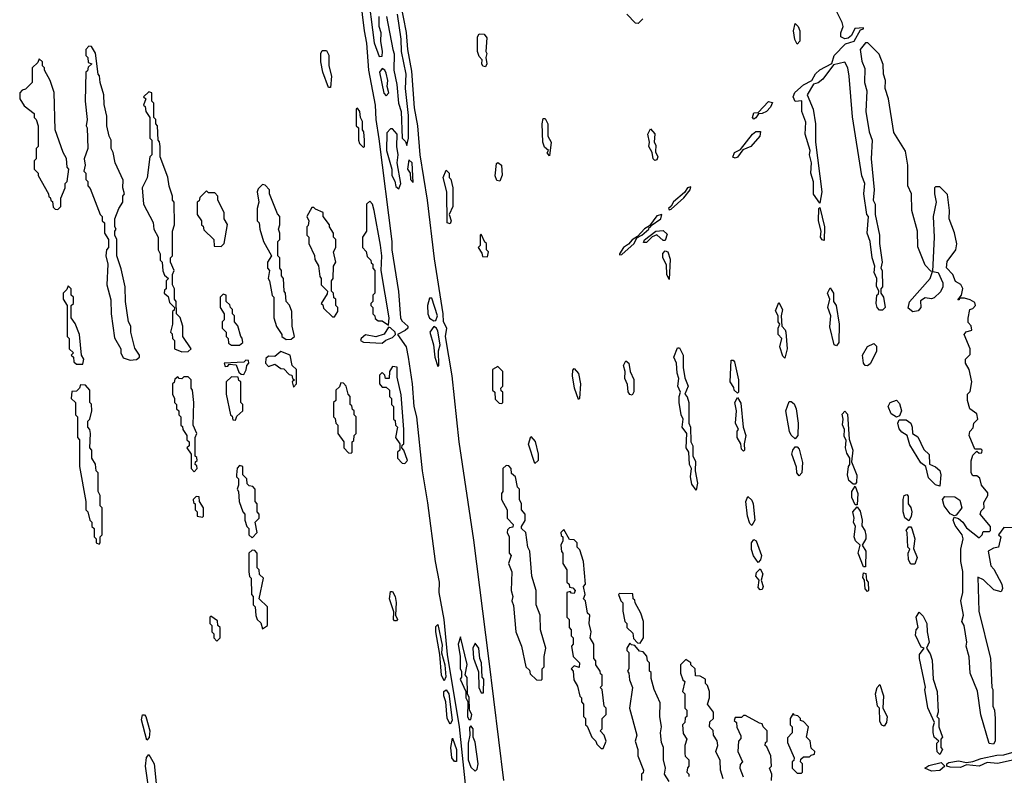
# Model space of a CAD drawing. Extents: x 2737310 to 2869991, y 870230 to 1012730.
# Tile 312 of 479: x 2789090 to 2793858, y 954080 to 957739. Entities that reach past the tile are written whole.
import ezdxf

# ---------------------------------------------------------------- set-up
doc = ezdxf.new("R2010")
doc.units = 0

msp = doc.modelspace()

# ---------------------------------------------------------------- linework, layer by layer
at = {"layer": '0CON02XD'}
for points in [[(2790708.6, 958095), (2790758, 957685), (2790770, 957625), (2790778.6, 957495), (2790811.4, 957325), (2790814.3, 957255), (2790828.6, 957161.4), (2790891.9, 956665), (2790892.5, 956625), (2790923.4, 956423.4), (2790934.6, 956294.6), (2790940.4, 956280.4), (2790970, 956255), (2790969.4, 956245), (2790956.9, 956233.1), (2790920, 956215), (2790961.2, 956155), (2790971.4, 956105), (2790990, 955975), (2790998, 955865), (2791011.4, 955815), (2791039.2, 955555), (2791065, 955400), (2791101.4, 955115), (2791120.8, 955015), (2791119.2, 954965), (2791142.9, 954835), (2791160.6, 954665), (2791217.5, 954315), (2791254.2, 953975)], [(2790773, 957893), (2790807, 957627), (2790830.7, 957560.7), (2790845, 957562.5), (2790847.5, 957585), (2790838.8, 957635), (2790840, 957675), (2790831.2, 957705), (2790831.2, 957755)], [(2791434.3, 954054.3), (2791360.8, 954645), (2791288.8, 955218.8), (2791218, 955695), (2791183.8, 956015), (2791152.5, 956205), (2791158.8, 956245), (2791141.9, 956275), (2791140.8, 956315), (2791098.8, 956581.2), (2791064.2, 956865), (2791029.2, 957085), (2791018, 957225), (2791001.7, 957311.7), (2790988.8, 957488.8), (2790969.2, 957595), (2790963.6, 957676.4), (2790934.3, 957825)], [(2790866, 957755), (2790896, 957595), (2790902.9, 957572.9), (2790900.8, 957495), (2790916.2, 957425), (2790924.1, 957334.1), (2790936.7, 957295), (2790942.5, 957165), (2790958.3, 957148.3), (2790965, 957130)], [(2790965, 957130), (2790972.5, 957165), (2790973.3, 957275), (2790958.8, 957405), (2790961.4, 957475), (2790938, 957585), (2790936.9, 957645), (2790920, 957765)], [(2792085, 957720), (2792071.7, 957721.7), (2792030, 957765)], [(2793898.3, 955278.3), (2793855, 955280), (2793830, 955245), (2793840, 955235), (2793830, 955185), (2793805, 955180), (2793780, 955165), (2793792, 955095), (2793807.5, 955077.5), (2793845.8, 955005.8), (2793848.8, 954985), (2793841.7, 954968.3), (2793807.5, 954977.5), (2793756.4, 955026.4), (2793730, 955040), (2793734, 954875), (2793790, 954645), (2793797.5, 954505), (2793802.5, 954495), (2793802.5, 954415), (2793810, 954395), (2793812.5, 954355), (2793812.5, 954245), (2793805, 954230), (2793783.6, 954233.6), (2793743.6, 954373.6), (2793727, 954487), (2793692.5, 954575), (2793687, 954653), (2793673.3, 954705), (2793676.7, 954725), (2793662.5, 954805), (2793652.5, 954825), (2793660, 954855), (2793647.5, 954925), (2793656.7, 954965), (2793656.7, 955066.7), (2793646.7, 955115), (2793646.2, 955175), (2793658.8, 955225), (2793653.3, 955245), (2793619.5, 955289.5), (2793610, 955315), (2793615, 955330), (2793635, 955324), (2793656.2, 955306.2), (2793675, 955278), (2793735, 955230), (2793750, 955245), (2793755, 955260), (2793785, 955260), (2793790, 955265), (2793790, 955285), (2793740, 955345), (2793745, 955360), (2793760, 955375), (2793758.3, 955401.7), (2793777.5, 955435), (2793777, 955447), (2793747.5, 955485), (2793738.3, 955518.3), (2793725, 955530), (2793705, 955530), (2793697.5, 955545), (2793697, 955603), (2793705, 955630), (2793725, 955650), (2793735, 955640), (2793748.3, 955641.7), (2793750, 955655), (2793745, 955660), (2793715, 955660), (2793687.5, 955725), (2793690, 955745), (2793707, 955763), (2793710, 955785), (2793730, 955805), (2793725, 955830), (2793690, 955855), (2793680, 955895), (2793680, 955925), (2793691.7, 955938.3), (2793700, 955985), (2793687.5, 956045), (2793670, 956075), (2793670, 956095), (2793691.7, 956118.3), (2793692.5, 956145), (2793662.5, 956215), (2793673, 956227), (2793700, 956235), (2793697, 956257), (2793683, 956273), (2793683, 956293), (2793690, 956335), (2793705, 956340), (2793717.5, 956355), (2793715, 956370), (2793691.7, 956381.7), (2793665, 956390), (2793640, 956390), (2793638.3, 956381.7), (2793631.7, 956381.7), (2793650, 956405), (2793657, 956437), (2793646.4, 956456.4), (2793621.7, 956471.7), (2793608.8, 956505), (2793577.5, 956537.5), (2793581.4, 956568.6), (2793622.5, 956625), (2793627, 956653), (2793617, 956707), (2793590, 956775), (2793592.5, 956815), (2793581.7, 956891.7), (2793545, 956930), (2793525, 956930), (2793520, 956925), (2793520, 956895), (2793527.5, 956855), (2793512.5, 956785), (2793517.5, 956685), (2793510, 956520), (2793537.5, 956515), (2793560, 956465), (2793560, 956445), (2793549.2, 956420.8), (2793518.3, 956391.7), (2793505, 956386.7), (2793475, 956391.2), (2793452.4, 956377.6), (2793452.9, 956345), (2793440.9, 956329.1), (2793414.2, 956324.2), (2793391.4, 956341.4), (2793397.8, 956372.2), (2793498.8, 956485), (2793510, 956520), (2793501.7, 956521.7), (2793475, 956550), (2793438.3, 956638.3), (2793436.7, 956715), (2793410, 956815), (2793407.5, 956895), (2793390, 956935), (2793390, 957035), (2793378.3, 957101.7), (2793323, 957193), (2793297.5, 957355), (2793280, 957405), (2793282.5, 957445), (2793272.5, 957475), (2793271.7, 957521.7), (2793251.7, 957571.7), (2793197, 957627), (2793185, 957627.5), (2793160, 957595), (2793168.3, 957538.3), (2793181.7, 957501.7), (2793180, 957435), (2793192.5, 957395), (2793187.5, 957295), (2793202.5, 957195), (2793217.5, 957155), (2793213.3, 957065), (2793226.7, 956915), (2793222.5, 956865), (2793232.5, 956845), (2793232.5, 956795), (2793253.8, 956695), (2793252.5, 956655), (2793266.7, 956565), (2793260, 956535), (2793266.7, 956525), (2793267.5, 956445), (2793260, 956435), (2793260, 956415), (2793272.5, 956395), (2793280, 956345), (2793267, 956333), (2793253, 956333), (2793242.5, 956345), (2793237.5, 956365), (2793240, 956405), (2793248.3, 956411.7), (2793250, 956425), (2793238.3, 956448.3), (2793240, 956485), (2793227.5, 956515), (2793230, 956545), (2793217.5, 956585), (2793207.5, 956665), (2793193.3, 956705), (2793200, 956785), (2793192.5, 956795), (2793177.5, 956895), (2793182.5, 956945), (2793167, 956983), (2793121.7, 957268.3), (2793106.1, 957466.1), (2793100, 957505), (2793085, 957532.5), (2793030, 957520), (2792979.3, 957450.7), (2792957, 957433), (2792934, 957426), (2792903.3, 957375), (2792932.5, 957305), (2792942.5, 957235), (2792943.3, 957145), (2792973.3, 956905), (2792965, 956850), (2792934.1, 956894.1), (2792933, 956953), (2792920, 956995), (2792923.3, 957045), (2792913.8, 957085), (2792916.7, 957105), (2792893.8, 957185), (2792897, 957243), (2792877.5, 957295), (2792876.4, 957346.4), (2792845, 957343.3), (2792834.4, 957365), (2792843.9, 957386.1), (2792885, 957423.1), (2792925.9, 957444.1), (2792943.1, 957476.9), (2792963.6, 957496.4), (2793023, 957527), (2793034.4, 957565.6), (2793088.9, 957621.1), (2793130, 957635), (2793160.7, 957689.3), (2793176.1, 957693.9), (2793175, 957700), (2793134, 957696), (2793118.1, 957661.9), (2793101.1, 957648.9), (2793085, 957645.7), (2793066.7, 957655), (2793065.8, 957675), (2793076.7, 957705), (2793072.5, 957725), (2793045, 957780)], [(2792107, 957743), (2792085, 957720)], [(2792855, 957620), (2792843, 957643), (2792837.5, 957685), (2792845, 957720), (2792860, 957705), (2792866.7, 957685), (2792867.5, 957635), (2792855, 957620)], [(2791345, 957510), (2791333, 957513), (2791327.5, 957525), (2791330, 957545), (2791315, 957560), (2791307.5, 957585), (2791307.5, 957655), (2791315, 957670), (2791338.3, 957668.3), (2791351.7, 957651.7), (2791347.5, 957585), (2791352.5, 957575), (2791347.5, 957555), (2791352.5, 957525), (2791345, 957510)], [(2789625, 956090), (2789653.6, 956093.6), (2789655, 956093.8), (2789670, 956105), (2789670, 956115), (2789648.3, 956148.3), (2789627.5, 956225), (2789627.5, 956255), (2789617.5, 956275), (2789602.5, 956375), (2789600, 956445), (2789581.7, 956531.7), (2789560, 956595), (2789560, 956675), (2789550, 956695), (2789550, 956715), (2789557.5, 956725), (2789550, 956735), (2789550, 956775), (2789570, 956825), (2789590, 956855), (2789590, 956885), (2789597.5, 956895), (2789590, 956925), (2789591.7, 956961.7), (2789552.5, 957045), (2789542.5, 957095), (2789532.5, 957115), (2789532.5, 957155), (2789522.5, 957175), (2789512.5, 957225), (2789511.7, 957271.7), (2789498.3, 957328.3), (2789497.5, 957375), (2789480, 957435), (2789477, 957467), (2789470, 957475), (2789457, 957577), (2789438.3, 957608.3), (2789425, 957610), (2789410, 957595), (2789410, 957565), (2789420, 957555), (2789421.7, 957531.7), (2789440, 957525), (2789421.7, 957508.3), (2789418.3, 957491.7), (2789410, 957485), (2789407.5, 957345), (2789417.5, 957255), (2789412.5, 957225), (2789417.5, 957215), (2789420, 957115), (2789402.5, 957065), (2789407.5, 957035), (2789400, 957005), (2789410, 956995), (2789410, 956965), (2789420, 956955), (2789420, 956935), (2789431.7, 956921.7), (2789480, 956795), (2789490, 956785), (2789490, 956765), (2789500, 956755), (2789500, 956705), (2789520, 956675), (2789520, 956635), (2789510, 956625), (2789507.5, 956595), (2789517.5, 956555), (2789512.5, 956455), (2789531.7, 956381.7), (2789532.5, 956315), (2789548.3, 956198.3), (2789580, 956145), (2789580, 956125), (2789590.7, 956100.7), (2789625, 956090)], [(2790595, 957410), (2790585, 957410), (2790557.5, 957485), (2790547.5, 957535), (2790547.5, 957575), (2790555, 957590), (2790575, 957590), (2790586.4, 957566.4), (2790587.5, 957515), (2790600, 957465), (2790595, 957410)], [(2789275, 956820), (2789290, 956835), (2789290, 956875), (2789310, 956925), (2789310, 956945), (2789320, 956955), (2789327.5, 957015), (2789320, 957025), (2789317, 957067), (2789300, 957095), (2789262.5, 957205), (2789257, 957387), (2789237.5, 957445), (2789210, 957495), (2789210, 957505), (2789200, 957515), (2789200, 957535), (2789185, 957550), (2789178.3, 957531.7), (2789150, 957505), (2789150, 957435), (2789118.3, 957401.7), (2789101.7, 957398.3), (2789090, 957385), (2789090, 957355), (2789111.7, 957321.7), (2789160, 957285), (2789160, 957265), (2789170, 957255), (2789180, 957225), (2789180, 957125), (2789170, 957115), (2789170, 957065), (2789160, 957055), (2789160, 957015), (2789180, 956995), (2789180, 956985), (2789230, 956895), (2789231.7, 956881.7), (2789238.3, 956878.3), (2789241.7, 956861.7), (2789248.3, 956858.3), (2789251.7, 956831.7), (2789261.7, 956821.7), (2789275, 956820)], [(2790865, 957370), (2790876.7, 957385), (2790870, 957415), (2790873.3, 957445), (2790865, 957480), (2790857.5, 957495), (2790845, 957502.5), (2790832.5, 957485), (2790853.6, 957383.6), (2790865, 957370)], [(2789875, 956130), (2789905, 956132.5), (2789920, 956145), (2789880, 956205), (2789880, 956255), (2789867, 956297), (2789850, 956315), (2789847.5, 956375), (2789840, 956385), (2789840, 956435), (2789830, 956455), (2789830, 956505), (2789837.5, 956525), (2789820, 956565), (2789820, 956585), (2789830, 956595), (2789830, 956715), (2789840, 956745), (2789837.5, 956855), (2789830, 956865), (2789830, 956885), (2789813, 956933), (2789807, 956977), (2789770, 957075), (2789770, 957125), (2789767, 957147), (2789760, 957155), (2789757.5, 957225), (2789750, 957235), (2789750, 957255), (2789740, 957265), (2789740, 957335), (2789730, 957345), (2789730, 957385), (2789715, 957390), (2789690, 957365), (2789700, 957355), (2789690, 957325), (2789698.3, 957318.3), (2789700, 957295), (2789720, 957265), (2789720, 957165), (2789730, 957155), (2789730, 957085), (2789720, 957075), (2789707, 956973), (2789682.5, 956925), (2789690, 956845), (2789737, 956757), (2789740, 956725), (2789760, 956685), (2789760, 956625), (2789770, 956605), (2789770, 956575), (2789780, 956565), (2789783, 956523), (2789791.7, 956501.7), (2789810, 956485), (2789800, 956475), (2789800, 956435), (2789791.7, 956428.3), (2789790, 956415), (2789808.3, 956398.3), (2789815, 956370), (2789840, 956345), (2789838.3, 956331.7), (2789830, 956325), (2789830, 956265), (2789820, 956225), (2789828.3, 956218.3), (2789830, 956195), (2789840, 956185), (2789840, 956145), (2789875, 956130)], [(2792645, 957257.5), (2792637.5, 957265), (2792645, 957287.5), (2792665, 957290), (2792715, 957342), (2792735, 957337.5), (2792725.7, 957315), (2792705.8, 957295), (2792685, 957284.3), (2792667, 957283), (2792655, 957263.3), (2792645, 957257.5)], [(2790755, 957120), (2790760, 957125), (2790760, 957155), (2790756.7, 957195), (2790750, 957205), (2790750, 957245), (2790740, 957265), (2790737.5, 957295), (2790725, 957310), (2790720, 957305), (2790720, 957225), (2790730, 957215), (2790730, 957155), (2790735, 957140), (2790755, 957120)], [(2791655, 957080), (2791643.6, 957093.6), (2791650, 957105), (2791631.7, 957121.7), (2791623.3, 957145), (2791620, 957235), (2791625, 957260), (2791635, 957260), (2791647.5, 957235), (2791647.5, 957175), (2791663.8, 957145), (2791655, 957080)], [(2790925, 956920), (2790936.2, 956945), (2790917.5, 957045), (2790923.3, 957085), (2790916.7, 957125), (2790917.5, 957185), (2790895, 957210), (2790885, 957210), (2790868.3, 957191.7), (2790866.7, 957105), (2790892.5, 957015), (2790892.5, 956985), (2790907, 956957), (2790911.2, 956931.2), (2790925, 956920)], [(2792165, 957057.5), (2792157.5, 957065), (2792152.5, 957095), (2792136.2, 957125), (2792140, 957145), (2792131.2, 957185), (2792145, 957210), (2792165.8, 957185.8), (2792162.5, 957145), (2792170.7, 957130.7), (2792168.3, 957098.3), (2792180, 957075), (2792175, 957060), (2792165, 957057.5)], [(2792555, 957068.8), (2792543, 957073), (2792550.8, 957095), (2792580, 957110), (2792637.5, 957185), (2792655, 957196.7), (2792677.7, 957197.7), (2792673.8, 957175), (2792630, 957125), (2792590.7, 957109.3), (2792565, 957073.8), (2792555, 957068.8)], [(2790995, 956950), (2790990, 957045), (2790975, 957060), (2790967.5, 957015), (2790980, 956995), (2790982.5, 956965), (2790995, 956950)], [(2791415, 956957.5), (2791400.7, 956960.7), (2791392.3, 956982.3), (2791398.3, 957041.7), (2791405, 957047.5), (2791422.5, 957035), (2791426.4, 956986.4), (2791415, 956957.5)], [(2791175, 956750), (2791160, 956755), (2791157.5, 956905), (2791140, 956975), (2791155, 957010), (2791170, 956995), (2791170, 956975), (2791177, 956967), (2791186.7, 956925), (2791187.5, 956835), (2791170, 956795), (2791180, 956765), (2791175, 956750)], [(2790380.7, 956190.7), (2790405, 956192.5), (2790420, 956205), (2790410, 956255), (2790407.5, 956325), (2790397, 956357), (2790380, 956375), (2790377.5, 956415), (2790370, 956425), (2790367.5, 956485), (2790358.3, 956498.3), (2790357.5, 956525), (2790350, 956535), (2790350, 956585), (2790340, 956595), (2790340, 956665), (2790350, 956675), (2790350, 956705), (2790342.5, 956725), (2790350, 956745), (2790350, 956785), (2790338.3, 956798.3), (2790300, 956895), (2790300, 956915), (2790278.3, 956938.3), (2790265, 956940), (2790245, 956920), (2790240, 956905), (2790247.5, 956855), (2790240, 956825), (2790240, 956765), (2790250, 956755), (2790252.5, 956725), (2790270, 956665), (2790310, 956595), (2790290, 956565), (2790290, 956535), (2790300, 956525), (2790292.5, 956485), (2790300, 956475), (2790313, 956403), (2790320, 956395), (2790320, 956295), (2790333, 956253), (2790360, 956215), (2790360, 956205), (2790380.7, 956190.7)], [(2790065, 956640), (2790080, 956655), (2790097, 956747), (2790080, 956775), (2790080, 956805), (2790050, 956865), (2790050, 956885), (2790035, 956900), (2790005, 956900), (2789995, 956910), (2789961.7, 956878.3), (2789958.3, 956861.7), (2789950, 956855), (2789950, 956795), (2789970, 956765), (2789970, 956745), (2789978.3, 956738.3), (2789981.7, 956721.7), (2790030, 956675), (2790031.7, 956641.7), (2790065, 956640)], [(2792235, 956817.5), (2792245, 956821.2), (2792305, 956876.7), (2792336.2, 956915), (2792340, 956930), (2792323.8, 956925), (2792308.3, 956901.7), (2792255, 956856.7), (2792244.3, 956835.7), (2792231.2, 956825), (2792235, 956817.5)], [(2790875, 956260), (2790878.8, 956295), (2790840, 956525), (2790843.3, 956595), (2790837.3, 956647.3), (2790806.2, 956815), (2790797.5, 956845), (2790785, 956860), (2790770, 956845), (2790770, 956715), (2790750, 956685), (2790750, 956635), (2790767, 956617), (2790771.7, 956591.7), (2790790, 956575), (2790791.7, 956561.7), (2790800, 956555), (2790800, 956535), (2790810, 956525), (2790810, 956415), (2790800, 956405), (2790800, 956375), (2790790, 956365), (2790790, 956355), (2790800, 956345), (2790800, 956315), (2790810, 956305), (2790811.7, 956291.7), (2790825, 956280), (2790845, 956280), (2790875, 956260)], [(2790615, 956300), (2790630, 956325), (2790630, 956345), (2790620, 956355), (2790620, 956385), (2790611.7, 956391.7), (2790610, 956415), (2790600, 956425), (2790600, 956475), (2790607.5, 956485), (2790610, 956545), (2790620, 956565), (2790610, 956615), (2790620, 956635), (2790620, 956675), (2790610, 956685), (2790610, 956705), (2790590, 956735), (2790590, 956745), (2790560, 956785), (2790560, 956805), (2790521.7, 956821.7), (2790515, 956830), (2790505, 956830), (2790480, 956785), (2790490, 956765), (2790487, 956743), (2790480, 956735), (2790480, 956695), (2790490, 956685), (2790490, 956655), (2790517, 956597), (2790518.3, 956578.3), (2790537, 956547), (2790542.5, 956495), (2790550, 956485), (2790550, 956455), (2790580, 956425), (2790578.3, 956411.7), (2790550, 956365), (2790558.3, 956358.3), (2790561.7, 956341.7), (2790605, 956300), (2790615, 956300)], [(2791995, 956600), (2792005, 956601.2), (2792066, 956655), (2792077.5, 956682.5), (2792102.5, 956695), (2792136.2, 956725), (2792137.5, 956732.5), (2792146.2, 956735), (2792147.5, 956742.5), (2792195, 956774), (2792200, 956795), (2792175, 956788.8), (2792140, 956740), (2792115, 956725.8), (2792081.7, 956688.3), (2792055, 956673.3), (2792038.3, 956651.7), (2792013.8, 956635), (2791994, 956605), (2791995, 956600)], [(2792985, 956670), (2792975, 956672.5), (2792967.5, 956685), (2792970, 956715), (2792957.5, 956765), (2792960, 956825), (2792965, 956830), (2792986.7, 956735), (2792985, 956670)], [(2791355, 956590), (2791360, 956615), (2791350, 956625), (2791350, 956655), (2791341.7, 956661.7), (2791325, 956700), (2791320, 956695), (2791320, 956645), (2791310, 956635), (2791328.3, 956608.3), (2791331.7, 956591.7), (2791355, 956590)], [(2792125, 956660), (2792110.7, 956660.7), (2792115, 956672.5), (2792170, 956715), (2792205, 956717.5), (2792225, 956700), (2792215, 956670), (2792205, 956670), (2792175, 956697.5), (2792153, 956687), (2792125, 956660)], [(2792235, 956480), (2792223.3, 956505), (2792221.7, 956551.7), (2792203.8, 956585), (2792203.6, 956606.4), (2792215, 956620), (2792227.5, 956615), (2792239.5, 956579.5), (2792235, 956480)], [(2789395, 956070), (2789400, 956095), (2789390, 956115), (2789380, 956215), (2789358.3, 956268.3), (2789340, 956295), (2789340, 956355), (2789350, 956365), (2789350, 956395), (2789340, 956405), (2789340, 956435), (2789325, 956450), (2789318.3, 956431.7), (2789300, 956415), (2789300, 956385), (2789320, 956355), (2789320, 956205), (2789330, 956195), (2789330, 956145), (2789350, 956125), (2789340, 956115), (2789350, 956105), (2789351.7, 956081.7), (2789365, 956070), (2789395, 956070)], [(2790115, 956162.5), (2790155, 956163.3), (2790170, 956175), (2790167, 956197), (2790160, 956205), (2790147, 956257), (2790130, 956275), (2790130, 956305), (2790120, 956315), (2790120, 956335), (2790110, 956345), (2790108.3, 956358.3), (2790090, 956375), (2790090, 956405), (2790075, 956410), (2790060, 956395), (2790060, 956345), (2790080, 956315), (2790080, 956285), (2790070, 956275), (2790070, 956245), (2790090, 956225), (2790090, 956205), (2790100, 956195), (2790101.7, 956171.7), (2790115, 956162.5)], [(2793045, 956160), (2793033.3, 956165), (2793012.3, 956252.3), (2793017.5, 956305), (2793003.3, 956345), (2793012.5, 956385), (2793001.2, 956415), (2793015, 956440), (2793030, 956415), (2793030, 956375), (2793043.3, 956355), (2793057.5, 956265), (2793056.7, 956175), (2793045, 956160)], [(2791095, 956280), (2791105, 956282.5), (2791113.3, 956305), (2791085, 956390), (2791075, 956390), (2791063.8, 956355), (2791066.7, 956315), (2791074.1, 956294.1), (2791095, 956280)], [(2792795, 956100), (2792785, 956110), (2792771.2, 956155), (2792780, 956195), (2792762.5, 956215), (2792762.5, 956245), (2792770, 956265), (2792762.5, 956275), (2792762.5, 956305), (2792749.3, 956329.3), (2792765, 956370), (2792783.3, 956335), (2792777.5, 956305), (2792780, 956255), (2792797, 956237), (2792800, 956225), (2792806.2, 956145), (2792795, 956100)], [(2790845, 956172.5), (2790863, 956187), (2790895, 956200), (2790910, 956215), (2790907.5, 956225), (2790885, 956247.5), (2790875, 956250), (2790855, 956216.7), (2790815, 956202.5), (2790765, 956213.3), (2790743.3, 956195), (2790740, 956185), (2790755, 956177.5), (2790845, 956172.5)], [(2791115, 956060), (2791120, 956065), (2791117.5, 956135), (2791126, 956165), (2791115, 956230), (2791107.5, 956245), (2791095, 956252.5), (2791076.7, 956225), (2791093.3, 956165), (2791100, 956105), (2791115, 956060)], [(2793195, 956062), (2793184.4, 956064.4), (2793176, 956075), (2793171.4, 956115), (2793194.4, 956155.6), (2793225, 956171.2), (2793238.3, 956158.3), (2793237.9, 956132.1), (2793208.3, 956071.7), (2793195, 956062)], [(2790415, 955960), (2790430, 955975), (2790430, 956045), (2790410, 956065), (2790400, 956115), (2790355, 956132.5), (2790325, 956107.5), (2790295, 956110), (2790281.7, 956098.3), (2790280, 956075), (2790295, 956060), (2790325, 956070), (2790355, 956050), (2790368.3, 956048.3), (2790395, 956020), (2790408.3, 956018.3), (2790411.7, 956001.7), (2790420, 955995), (2790410, 955985), (2790415, 955960)], [(2792365, 955460), (2792345, 955490), (2792337.5, 955525), (2792342.5, 955565), (2792332.5, 955585), (2792330, 955645), (2792317.5, 955665), (2792320, 955735), (2792297.5, 955765), (2792302.5, 955805), (2792292.5, 955825), (2792282.5, 955885), (2792282.5, 955915), (2792290, 955935), (2792277.5, 955965), (2792281.7, 956001.7), (2792273, 956027), (2792270, 956075), (2792257.5, 956105), (2792275, 956150), (2792285, 956150), (2792302.5, 956115), (2792302.5, 956055), (2792310, 956005), (2792326.7, 955965), (2792310, 955925), (2792322.5, 955912.5), (2792330, 955885), (2792330, 955785), (2792337.5, 955765), (2792340, 955695), (2792350, 955675), (2792350, 955625), (2792361.7, 955601.7), (2792360, 955555), (2792372.5, 955495), (2792365, 955460)], [(2790175, 956020), (2790187, 956043), (2790190, 956065), (2790200, 956075), (2790198.3, 956088.3), (2790185, 956090), (2790175, 956080), (2790080, 956075), (2790085, 956060), (2790098.3, 956061.7), (2790105, 956070), (2790138.3, 956068.3), (2790151.7, 956031.7), (2790161.7, 956021.7), (2790175, 956020)], [(2792055, 955920), (2792043.6, 955923.6), (2792036.4, 955936.4), (2792033, 955973), (2792020.7, 956000.7), (2792022.5, 956035), (2792013.3, 956065), (2792025, 956087.5), (2792040, 956075), (2792046.7, 956035), (2792063, 955997), (2792063, 955937), (2792055, 955920)], [(2792565, 955930), (2792550, 955945), (2792548.3, 955958.3), (2792530, 955985), (2792535, 956090), (2792545, 956090), (2792551.7, 956081.7), (2792571.2, 955995), (2792570, 955935), (2792565, 955930)], [(2790955, 955590), (2790967.5, 955605), (2790950, 955655), (2790940, 955665), (2790941.7, 955678.3), (2790950, 955685), (2790950, 955755), (2790937, 955923), (2790918.3, 956008.3), (2790917, 956057), (2790895, 956060), (2790880, 956035), (2790878.3, 956001.7), (2790861.7, 956001.7), (2790858.3, 956018.3), (2790845, 956030), (2790831.7, 956018.3), (2790832.5, 955975), (2790845, 955960), (2790865, 955960), (2790880, 955945), (2790880, 955915), (2790890, 955905), (2790890, 955875), (2790900, 955865), (2790900, 955805), (2790908.3, 955798.3), (2790910, 955775), (2790920, 955765), (2790910, 955715), (2790930, 955685), (2790930, 955655), (2790920, 955645), (2790920, 955615), (2790941.7, 955591.7), (2790955, 955590)], [(2791425, 955880), (2791430, 955885), (2791430, 955935), (2791421.7, 955941.7), (2791420, 955955), (2791430, 955965), (2791430, 956035), (2791405, 956060), (2791380, 956045), (2791380, 955945), (2791390, 955935), (2791391.7, 955901.7), (2791411.7, 955881.7), (2791425, 955880)], [(2791795, 955900), (2791776.7, 955955), (2791766.7, 956015), (2791768.3, 956041.7), (2791775, 956050), (2791795.9, 956025.9), (2791806.2, 955975), (2791800, 955905), (2791795, 955900)], [(2789935, 955550), (2789950, 955565), (2789948.3, 955578.3), (2789940, 955585), (2789941.7, 955598.3), (2789950, 955605), (2789948.3, 955618.3), (2789940, 955625), (2789940, 955715), (2789947.5, 955735), (2789930, 955775), (2789932.5, 955885), (2789927.5, 955945), (2789920, 955955), (2789920, 955995), (2789905, 956010), (2789885, 956010), (2789875, 956000), (2789861.7, 956001.7), (2789855, 956010), (2789841.7, 955998.3), (2789838.3, 955981.7), (2789830, 955975), (2789830, 955925), (2789840, 955905), (2789840, 955885), (2789850, 955875), (2789850, 955855), (2789860, 955845), (2789860, 955825), (2789870, 955815), (2789870, 955775), (2789878.3, 955768.3), (2789880, 955755), (2789900, 955725), (2789900, 955705), (2789910, 955695), (2789910, 955675), (2789900, 955665), (2789920, 955635), (2789920, 955565), (2789935, 955550)], [(2790135, 955800), (2790141.7, 955818.3), (2790170, 955845), (2790170, 955875), (2790160, 955885), (2790160, 955985), (2790151.7, 955991.7), (2790148.3, 956008.3), (2790115, 956010), (2790090, 955985), (2790090, 955925), (2790110, 955825), (2790118.3, 955818.3), (2790121.7, 955801.7), (2790135, 955800)], [(2790695, 955640), (2790700, 955645), (2790700, 955695), (2790708.3, 955701.7), (2790710, 955725), (2790720, 955735), (2790720, 955815), (2790710, 955825), (2790710, 955845), (2790701.7, 955851.7), (2790698.3, 955868.3), (2790690, 955875), (2790690, 955915), (2790680, 955925), (2790670, 955965), (2790658.3, 955978.3), (2790645, 955980), (2790638.3, 955961.7), (2790620, 955945), (2790620, 955895), (2790610, 955885), (2790610, 955815), (2790618.3, 955808.3), (2790620, 955785), (2790630, 955775), (2790630, 955735), (2790660, 955695), (2790660, 955665), (2790681.7, 955641.7), (2790695, 955640)], [(2789475, 955200), (2789480, 955205), (2789480, 955235), (2789490, 955245), (2789490, 955375), (2789480, 955385), (2789480, 955435), (2789470, 955455), (2789470, 955545), (2789460, 955555), (2789457, 955587), (2789440, 955615), (2789440, 955655), (2789430, 955665), (2789432.5, 955735), (2789430, 955755), (2789420, 955765), (2789420, 955795), (2789430, 955805), (2789440, 955845), (2789437, 955877), (2789430, 955885), (2789430, 955945), (2789408.3, 955968.3), (2789385, 955970), (2789380, 955955), (2789365, 955940), (2789341.7, 955938.3), (2789340, 955905), (2789360, 955885), (2789360, 955825), (2789370, 955815), (2789370, 955715), (2789380, 955705), (2789380, 955575), (2789410, 955405), (2789410, 955365), (2789420, 955355), (2789430, 955315), (2789440, 955305), (2789440, 955285), (2789450, 955275), (2789450, 955235), (2789460, 955225), (2789460, 955205), (2789475, 955200)], [(2792595, 955650), (2792585, 955660), (2792582.5, 955685), (2792563.3, 955715), (2792563.6, 955746.4), (2792570, 955755), (2792556.2, 955785), (2792560, 955845), (2792553.3, 955885), (2792565, 955910), (2792581.7, 955881.7), (2792592.5, 955765), (2792606.2, 955725), (2792597.5, 955685), (2792600, 955655), (2792595, 955650)], [(2792845, 955710), (2792825, 955727.5), (2792816.7, 955745), (2792800, 955845), (2792815, 955890), (2792825, 955890), (2792839.3, 955879.3), (2792850, 955855), (2792860, 955785), (2792857.5, 955725), (2792845, 955710)], [(2793335, 955813.8), (2793309.6, 955829.6), (2793295.6, 955865), (2793304.1, 955885.9), (2793335, 955896), (2793350, 955880), (2793359.5, 955845), (2793349.7, 955820.3), (2793335, 955813.8)], [(2793135, 955490), (2793125, 955490), (2793105, 955507.5), (2793097.5, 955535), (2793102.5, 955575), (2793110, 955585), (2793110, 955615), (2793095, 955640), (2793088.8, 955665), (2793091.7, 955701.7), (2793081.7, 955721.7), (2793083.3, 955755), (2793073.6, 955776.4), (2793077.5, 955805), (2793071.7, 955828.3), (2793085, 955843.3), (2793098.3, 955828.3), (2793107, 955707), (2793123.3, 955655), (2793118.3, 955598.3), (2793143.6, 955533.6), (2793141.7, 955498.3), (2793135, 955490)], [(2793545, 955480), (2793525, 955486.7), (2793490.4, 955520.4), (2793477.5, 955575), (2793453.3, 955593.3), (2793399.6, 955679.6), (2793387.5, 955725), (2793360.9, 955740.9), (2793348.2, 955758.2), (2793342.5, 955785), (2793348.8, 955801.2), (2793381.7, 955801.7), (2793404.3, 955785), (2793411.9, 955765), (2793412.5, 955735), (2793438.8, 955718.8), (2793467.7, 955657.7), (2793493.3, 955633.3), (2793496, 955586), (2793525, 955573.1), (2793545.5, 955555.5), (2793550.6, 955535), (2793545, 955480)], [(2791585, 955590), (2791554.1, 955684.1), (2791565, 955720), (2791585.8, 955695.8), (2791600, 955635), (2791600, 955605), (2791585, 955590)], [(2792865, 955530), (2792852.5, 955545), (2792851.7, 955571.7), (2792828.8, 955635), (2792833.3, 955655), (2792845, 955670), (2792855, 955670), (2792865, 955660), (2792880, 955595), (2792877.5, 955545), (2792865, 955530)], [(2790215, 955230), (2790240, 955255), (2790230, 955305), (2790250, 955325), (2790250, 955345), (2790240, 955355), (2790240, 955395), (2790230, 955405), (2790230, 955465), (2790218.3, 955478.3), (2790201.7, 955481.7), (2790191.7, 955491.7), (2790190, 955515), (2790170, 955535), (2790170, 955575), (2790155, 955580), (2790143, 955567), (2790140, 955535), (2790140, 955525), (2790150, 955515), (2790150, 955485), (2790142.5, 955465), (2790150, 955455), (2790152.5, 955405), (2790170, 955355), (2790180, 955345), (2790180, 955315), (2790190, 955285), (2790200, 955275), (2790200, 955245), (2790215, 955230)], [(2791615, 954540), (2791620, 954545), (2791620, 954595), (2791630, 954605), (2791630, 954655), (2791637.5, 954695), (2791612.5, 954785), (2791610, 954855), (2791590, 954905), (2791590, 954975), (2791570, 955045), (2791560, 955165), (2791550, 955185), (2791540, 955255), (2791520, 955275), (2791520, 955285), (2791537, 955313), (2791537.5, 955345), (2791520, 955365), (2791520, 955395), (2791510, 955415), (2791510, 955465), (2791500, 955475), (2791490, 955525), (2791471.7, 955541.7), (2791470, 955565), (2791458.3, 955578.3), (2791445, 955580), (2791430, 955565), (2791430, 955455), (2791422.5, 955445), (2791422.5, 955415), (2791450, 955365), (2791450, 955325), (2791480, 955295), (2791478.3, 955281.7), (2791461.7, 955278.3), (2791451.7, 955268.3), (2791450, 955255), (2791460, 955235), (2791460, 955155), (2791470, 955145), (2791457.5, 955105), (2791472.5, 955065), (2791470, 954975), (2791477.5, 954945), (2791472.5, 954925), (2791481.7, 954901.7), (2791492.5, 954775), (2791520, 954705), (2791540, 954605), (2791558.3, 954588.3), (2791561.7, 954571.7), (2791591.7, 954541.7), (2791615, 954540)], [(2793145, 955390), (2793135, 955390), (2793118.8, 955425), (2793120, 955455), (2793135, 955480), (2793148.8, 955445), (2793145, 955390)], [(2789975, 955330), (2789980, 955335), (2789980, 955375), (2789960, 955405), (2789958.3, 955428.3), (2789945, 955430), (2789930, 955415), (2789931.7, 955401.7), (2789940, 955395), (2789940, 955365), (2789950, 955355), (2789950, 955335), (2789975, 955330)], [(2792635, 955290), (2792625, 955300), (2792613.8, 955335), (2792606.7, 955405), (2792615, 955430), (2792635, 955412.5), (2792641.2, 955395), (2792650, 955315), (2792635, 955290)], [(2793395, 955312.5), (2793376.2, 955326.2), (2793368, 955355), (2793367.5, 955415), (2793372.5, 955435), (2793385, 955440), (2793391.7, 955431.7), (2793392.5, 955395), (2793405, 955377.5), (2793409.2, 955355), (2793407.1, 955332.9), (2793395, 955312.5)], [(2793615, 955336.7), (2793595, 955346.2), (2793565.8, 955385), (2793558, 955415), (2793570, 955430), (2793618.6, 955428.6), (2793642.9, 955412.9), (2793651.4, 955375), (2793625, 955340), (2793615, 955336.7)], [(2793185, 955090), (2793175, 955090), (2793150, 955155), (2793160, 955195), (2793136.2, 955215), (2793130.8, 955235), (2793137.5, 955285), (2793126.7, 955305), (2793130, 955325), (2793123.8, 955355), (2793145, 955380), (2793159.3, 955359.3), (2793170, 955315), (2793168.3, 955288.3), (2793182.5, 955265), (2793187, 955243), (2793187.5, 955225), (2793170, 955195), (2793186.7, 955165), (2793185, 955090)], [(2791915, 954210), (2791930, 954245), (2791920, 954275), (2791900, 954295), (2791910, 954305), (2791910, 954355), (2791930, 954375), (2791930, 954405), (2791920, 954415), (2791910, 954495), (2791900, 954505), (2791910, 954515), (2791910, 954565), (2791901.7, 954571.7), (2791900, 954585), (2791880, 954615), (2791880, 954635), (2791870, 954645), (2791870, 954715), (2791852.5, 954745), (2791857.5, 954775), (2791847.5, 954815), (2791850, 954855), (2791840, 954865), (2791830, 954925), (2791820, 954935), (2791827.5, 954955), (2791820, 954995), (2791830, 955005), (2791820, 955115), (2791801.7, 955171.7), (2791790, 955185), (2791790, 955205), (2791775, 955220), (2791751.7, 955221.7), (2791725, 955270), (2791710, 955255), (2791711.7, 955241.7), (2791720, 955235), (2791720, 955215), (2791710, 955195), (2791713, 955163), (2791720, 955155), (2791720, 955105), (2791740, 955075), (2791740, 955015), (2791750, 955005), (2791751.7, 954991.7), (2791768.3, 954988.3), (2791780, 954975), (2791775, 954960), (2791761.7, 954961.7), (2791755, 954970), (2791740, 954965), (2791740, 954845), (2791750, 954835), (2791750, 954795), (2791760, 954785), (2791760, 954755), (2791770, 954745), (2791770, 954715), (2791762.5, 954705), (2791770, 954655), (2791800, 954625), (2791798.3, 954601.7), (2791775, 954610), (2791760, 954595), (2791770, 954585), (2791773, 954543), (2791791.7, 954511.7), (2791803, 954463), (2791810, 954455), (2791810, 954435), (2791820, 954425), (2791820, 954365), (2791830, 954355), (2791830, 954325), (2791838.3, 954318.3), (2791860, 954265), (2791880, 954245), (2791885, 954230), (2791905, 954210), (2791915, 954210)], [(2793425, 955102.5), (2793405, 955102.5), (2793393.6, 955123.6), (2793392.5, 955155), (2793400, 955175), (2793390, 955185), (2793387.5, 955255), (2793382.5, 955265), (2793395, 955282.5), (2793405, 955282.5), (2793410, 955275), (2793423.8, 955225), (2793418.3, 955178.3), (2793436, 955135), (2793425, 955102.5)], [(2792665, 955110), (2792642.3, 955142.3), (2792634.1, 955174.1), (2792633.6, 955206.4), (2792645, 955222.5), (2792656.7, 955215), (2792682.5, 955145), (2792677, 955123), (2792665, 955110)], [(2790265, 954790), (2790290, 954805), (2790290, 954895), (2790250, 954935), (2790270, 955035), (2790251.7, 955051.7), (2790250, 955075), (2790240, 955085), (2790240, 955155), (2790228.3, 955168.3), (2790215, 955170), (2790200, 955155), (2790200, 955065), (2790203, 955043), (2790210, 955035), (2790212.5, 954955), (2790220, 954945), (2790220, 954905), (2790230, 954895), (2790233, 954853), (2790240, 954835), (2790258.3, 954818.3), (2790265, 954790)], [(2792675, 954977.5), (2792665, 954990), (2792670, 955025), (2792654, 955045), (2792657.7, 955062.3), (2792675, 955080), (2792688.8, 955055), (2792680, 955025), (2792690, 954995), (2792685, 954980), (2792675, 954977.5)], [(2793195, 954970), (2793183.6, 954983.6), (2793180, 955025), (2793173, 955037), (2793175, 955060), (2793187, 955057), (2793190, 955025), (2793197.5, 955015), (2793200, 954975), (2793195, 954970)], [(2790915, 954827.5), (2790905, 954827.5), (2790900, 954835), (2790901.7, 954871.7), (2790880, 954935), (2790885, 954970), (2790895, 954970), (2790908, 954945), (2790913.3, 954916.7), (2790910, 954855), (2790918.8, 954835), (2790915, 954827.5)], [(2792095, 954720), (2792110, 954745), (2792110, 954825), (2792097.5, 954865), (2792070, 954915), (2792068.3, 954928.3), (2792060, 954935), (2792058.3, 954958.3), (2791995, 954960), (2791990, 954955), (2792000, 954925), (2792010, 954915), (2792010, 954875), (2792020, 954825), (2792030, 954815), (2792030, 954795), (2792058.3, 954768.3), (2792061.7, 954741.7), (2792081.7, 954721.7), (2792095, 954720)], [(2790045, 954730), (2790060, 954745), (2790060, 954795), (2790050, 954805), (2790048.3, 954828.3), (2790015, 954850), (2790010, 954845), (2790010, 954815), (2790020, 954805), (2790020, 954775), (2790030, 954765), (2790030, 954745), (2790045, 954730)], [(2793545, 954180), (2793533, 954193), (2793530, 954215), (2793530, 954235), (2793540, 954245), (2793517.5, 954265), (2793513, 954287), (2793512.5, 954315), (2793520, 954335), (2793487, 954407), (2793473.3, 954495), (2793476.4, 954506.4), (2793447.5, 954645), (2793447.5, 954665), (2793470, 954695), (2793455, 954700), (2793428.3, 954758.3), (2793430, 954785), (2793440, 954795), (2793430, 954845), (2793445, 954870), (2793465, 954850), (2793482.5, 954815), (2793483.3, 954775), (2793493.8, 954725), (2793480, 954695), (2793498.3, 954668.3), (2793508.3, 954638.3), (2793513.3, 954545), (2793532.5, 954485), (2793537.5, 954385), (2793530, 954365), (2793540, 954355), (2793540, 954315), (2793557.5, 954265), (2793550, 954255), (2793550, 954215), (2793557.5, 954205), (2793545, 954180)], [(2791145, 954537.5), (2791132, 954565), (2791124, 954665), (2791104.3, 954775), (2791105, 954800), (2791115, 954810), (2791135, 954710), (2791132.5, 954672.5), (2791148.6, 954615), (2791153.6, 954556.4), (2791145, 954537.5)], [(2791275, 954350), (2791278.8, 954375), (2791267.5, 954395), (2791266.1, 954456.1), (2791257.5, 954475), (2791257, 954553), (2791247, 954567), (2791256.1, 954616.1), (2791225, 954750), (2791212.5, 954715), (2791222.5, 954655), (2791222.5, 954595), (2791230, 954585), (2791230, 954555), (2791222.5, 954545), (2791250, 954485), (2791250, 954455), (2791260, 954435), (2791257.5, 954365), (2791265, 954350), (2791275, 954350)], [(2791335, 954480), (2791337.5, 954545), (2791330, 954555), (2791326.7, 954625), (2791317.5, 954645), (2791312.5, 954695), (2791295, 954720), (2791283.3, 954695), (2791287, 954647), (2791311.7, 954581.7), (2791313.3, 954505), (2791325, 954480), (2791335, 954480)], [(2792235, 954050), (2792212.5, 954085), (2792217.5, 954115), (2792207.5, 954155), (2792207.5, 954215), (2792198.3, 954238.3), (2792192.5, 954285), (2792197.5, 954315), (2792190, 954365), (2792191.7, 954431.7), (2792162.5, 954495), (2792148.3, 954548.3), (2792147, 954577), (2792140, 954585), (2792140, 954625), (2792130, 954635), (2792127, 954657), (2792108.3, 954678.3), (2792091.7, 954681.7), (2792068.3, 954708.3), (2792051.7, 954711.7), (2792045, 954720), (2792030, 954695), (2792030, 954685), (2792040, 954675), (2792040, 954595), (2792032.5, 954585), (2792040, 954575), (2792043, 954543), (2792057.5, 954505), (2792042.5, 954405), (2792077.5, 954275), (2792070, 954245), (2792082.5, 954205), (2792083.6, 954173.6), (2792110, 954105), (2792108.3, 954091.7), (2792100, 954085), (2792100, 954055)], [(2792496.4, 954063.6), (2792482.5, 954105), (2792481.7, 954151.7), (2792460, 954195), (2792470, 954225), (2792467, 954247), (2792450, 954275), (2792447, 954297), (2792430, 954315), (2792431.7, 954338.3), (2792450, 954355), (2792450, 954385), (2792420, 954425), (2792430, 954455), (2792430, 954485), (2792420, 954515), (2792410, 954525), (2792410, 954545), (2792385, 954560), (2792361.7, 954561.7), (2792360, 954595), (2792340, 954615), (2792340, 954625), (2792315, 954640), (2792290, 954615), (2792290, 954575), (2792301.7, 954541.7), (2792310, 954535), (2792300, 954485), (2792310, 954475), (2792310, 954405), (2792320, 954395), (2792320, 954365), (2792311.7, 954358.3), (2792310, 954335), (2792300, 954325), (2792303, 954283), (2792320, 954255), (2792310, 954225), (2792310, 954185), (2792313, 954173), (2792330, 954155), (2792330, 954125), (2792323, 954117), (2792320, 954095), (2792330, 954085), (2792330, 954075)], [(2793275, 954317.5), (2793265, 954322.5), (2793255, 954340), (2793252.5, 954405), (2793244.2, 954414.2), (2793234, 954475), (2793242.5, 954505), (2793255, 954520), (2793273.3, 954465), (2793270, 954405), (2793290, 954365), (2793287.5, 954335), (2793275, 954317.5)], [(2791175, 954327.5), (2791159.2, 954355), (2791153.8, 954435), (2791142.9, 954465), (2791144.4, 954485.6), (2791155, 954493.3), (2791167.1, 954475), (2791179.4, 954385), (2791183.8, 954345), (2791175, 954327.5)], [(2789705, 954250), (2789679.3, 954349.3), (2789685, 954372.5), (2789695, 954372.5), (2789700, 954365), (2789720, 954295), (2789716.4, 954263.6), (2789705, 954250)], [(2792730, 954055), (2792732.5, 954085), (2792720, 954115), (2792730, 954125), (2792727.5, 954175), (2792708.3, 954218.3), (2792700, 954225), (2792701.7, 954238.3), (2792710, 954245), (2792710, 954295), (2792690, 954315), (2792685, 954330), (2792671.7, 954331.7), (2792605, 954370), (2792595, 954370), (2792585, 954360), (2792555, 954360), (2792550, 954345), (2792560, 954335), (2792563, 954313), (2792581.7, 954271.7), (2792581.7, 954258.3), (2792570, 954245), (2792567.5, 954195), (2792590, 954145), (2792578.3, 954131.7), (2792577.5, 954115), (2792593, 954073)], [(2792875, 954090), (2792880, 954095), (2792880, 954135), (2792870, 954145), (2792871.7, 954158.3), (2792885, 954170), (2792915, 954170), (2792921.7, 954178.3), (2792938.3, 954181.7), (2792940, 954195), (2792921.7, 954211.7), (2792917, 954247), (2792900, 954265), (2792910, 954315), (2792885, 954340), (2792870, 954345), (2792870, 954355), (2792858.3, 954368.3), (2792841.7, 954371.7), (2792835, 954380), (2792820, 954355), (2792820, 954325), (2792830, 954315), (2792830, 954285), (2792808.3, 954261.7), (2792808.3, 954238.3), (2792840, 954165), (2792838.3, 954151.7), (2792830, 954145), (2792830, 954115), (2792855, 954090), (2792875, 954090)], [(2791295, 954100), (2791305, 954110), (2791310, 954135), (2791295, 954240), (2791286.2, 954265), (2791286.2, 954305), (2791275, 954320), (2791268.3, 954311.7), (2791270, 954275), (2791261.2, 954235), (2791262, 954155), (2791275, 954120), (2791295, 954100)], [(2791195, 954146.7), (2791183.1, 954165), (2791177.5, 954215), (2791185, 954260), (2791205.5, 954205), (2791205, 954147.5), (2791195, 954146.7)], [(2793645, 954117.1), (2793595, 954120), (2793580, 954125), (2793580, 954135), (2793588.3, 954141.7), (2793635, 954150), (2793675, 954142.5), (2793705, 954146.2), (2793745, 954162), (2793821.7, 954178.3), (2793855, 954178.8), (2793985, 954216.7)], [(2789775, 953780), (2789733.8, 953855), (2789732.5, 953935), (2789723.3, 953955), (2789698.8, 954125), (2789703.6, 954166.4), (2789715, 954180), (2789741.2, 954135), (2789752.5, 954025), (2789772.5, 953985), (2789767.5, 953935), (2789782.5, 953855), (2789782.5, 953805), (2789775, 953780)], [(2793505, 954100), (2793472.5, 954115), (2793492.7, 954127.3), (2793551.7, 954141.7), (2793570, 954125), (2793545, 954103.1), (2793505, 954100)], [(2793905, 954154.3), (2793825, 954136.5), (2793775, 954142), (2793735, 954124.4), (2793675, 954130), (2793645, 954117.1)]]:
    msp.add_lwpolyline(points, dxfattribs=at)

doc.saveas('drawing.dxf')
